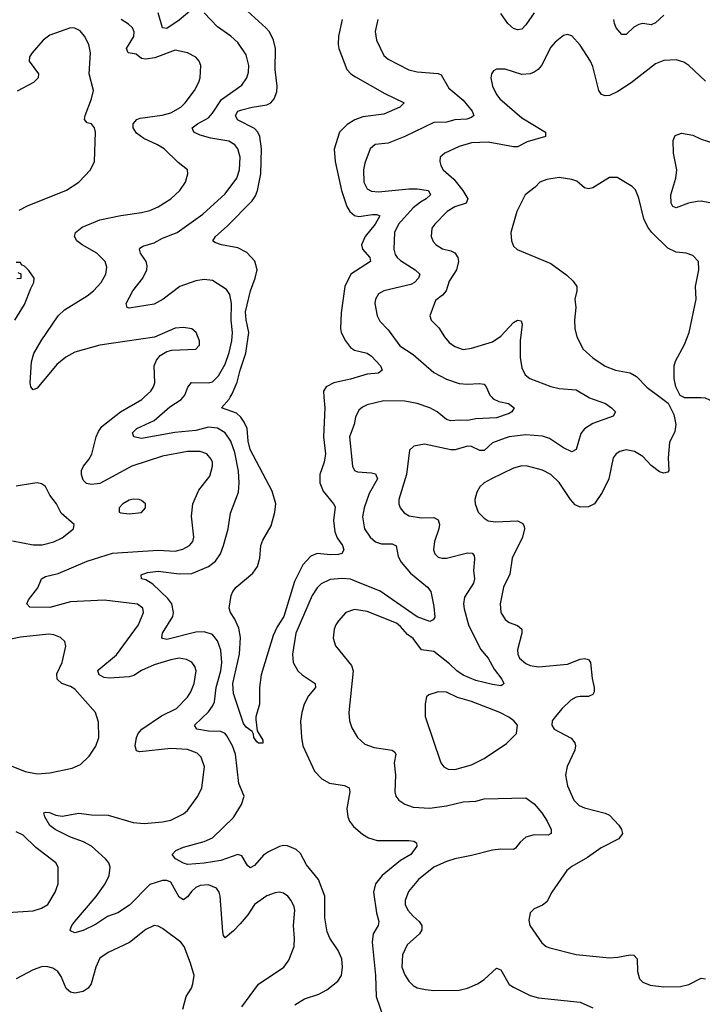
# Model space of a CAD drawing. Header units: inches. Extents: x 1843162 to 1959474, y 907081 to 1016326.
# Tile 569 of 656: x 1944286 to 1947555, y 957093 to 961809. Entities that reach past the tile are written whole.
import ezdxf

# ---------------------------------------------------------------- set-up
doc = ezdxf.new("R2010")
doc.units = ezdxf.units.IN
doc.header["$MEASUREMENT"] = 0
doc.layers.add('B9945', color=7, linetype='Continuous')
doc.layers.add('B9946', color=7, linetype='Continuous')

msp = doc.modelspace()

# ---------------------------------------------------------------- linework, layer by layer
at = {"layer": 'B9945', "color": 5}
for points, elevation in [([(1945350, 957080.2), (1945430, 957189.1), (1945551.3, 957270), (1945575.5, 957304.5), (1945599.7, 957370), (1945601.7, 957410), (1945597.2, 957470), (1945603.1, 957543.1), (1945600.1, 957560.1), (1945586, 957590), (1945569.8, 957609.8), (1945550, 957624.7), (1945530, 957629.7), (1945510, 957627.3), (1945470, 957612.9), (1945410.3, 957570), (1945378.6, 957521.4), (1945342.2, 957477.8), (1945310, 957444.1), (1945270, 957411.6), (1945262.3, 957422.3), (1945259.4, 957439.4), (1945246.8, 957610), (1945241.2, 957630), (1945229.1, 957649.1), (1945190, 957664.6), (1945150, 957661.3), (1945130, 957651.9), (1945110, 957635.2), (1945090, 957606.8), (1945070, 957592.9), (1945050, 957606.4), (1945010, 957677), (1944990, 957685.6), (1944970, 957686.1), (1944910, 957667), (1944812.2, 957567.8), (1944756, 957530), (1944706.9, 957513.1), (1944650, 957475), (1944590, 957446.9), (1944550, 957434.7), (1944530, 957445.2), (1944527.8, 957450), (1944535.4, 957470), (1944549.7, 957490), (1944651.8, 957608.2), (1944696.2, 957670), (1944715, 957710), (1944719, 957750), (1944712.5, 957770), (1944696.8, 957790), (1944630.3, 957850.3), (1944591.1, 957871.1), (1944530, 957893.1), (1944455.6, 957930), (1944430, 957948.7), (1944407.1, 957990), (1944401.2, 958010), (1944410, 958013.7), (1944428.3, 958011.7), (1944459, 957999), (1944490, 957994), (1944570, 958008.4), (1944630, 957999.8), (1944710, 957999.1), (1944830, 957962.8), (1944882, 957958), (1944970, 957966.1), (1945010, 957975), (1945070, 958004.5), (1945090, 958020.8), (1945138.8, 958090), (1945158.4, 958130), (1945171.8, 958230), (1945155.9, 958275.9), (1945135.4, 958295.4), (1945090, 958312.5), (1945010, 958317.1), (1944861.7, 958301.7), (1944846, 958306), (1944839.4, 958330), (1944845.5, 958370), (1944854, 958390), (1944870.3, 958409.7), (1944965.4, 958474.6), (1945037.2, 958510), (1945090, 958564.4), (1945106.3, 958590), (1945122.3, 958630), (1945130.7, 958690), (1945125.1, 958710), (1945110, 958730.9), (1945084.7, 958744.7), (1945050, 958749.8), (1945010, 958742.8), (1944930, 958718.6), (1944870, 958691.7), (1944832.2, 958667.8), (1944810, 958660.4), (1944714.2, 958654.2), (1944690, 958657.5), (1944666.8, 958670), (1944660.9, 958690), (1944664.5, 958695.5), (1944750, 958766.3), (1944855.2, 958910), (1944879.2, 958970), (1944876, 958990), (1944849.8, 959009.8), (1944690, 959028.7), (1944530, 959020.9), (1944430, 958992.5), (1944334.9, 958994.9), (1944320.7, 959010), (1944328.5, 959030), (1944373.3, 959086.7), (1944390, 959130.3), (1944410, 959141), (1944470, 959155.9), (1944610, 959215.9), (1944730, 959254.2), (1944950, 959267.5), (1945030, 959263.6), (1945067.9, 959272.1), (1945099.7, 959290), (1945115.3, 959310), (1945119.3, 959330), (1945109.1, 959430), (1945115.9, 959490), (1945144.7, 959555.3), (1945197.4, 959622.6), (1945209.8, 959669.8), (1945208.9, 959690), (1945203.1, 959703.1), (1945182.4, 959730), (1945150, 959741.1), (1945090, 959739.8), (1944970, 959717.3), (1944822.6, 959670), (1944670, 959586.6), (1944630, 959582.9), (1944606.5, 959586.5), (1944590, 959603.6), (1944582, 959630), (1944582.9, 959650), (1944591.6, 959670), (1944617.6, 959702.4), (1944631.8, 959728.2), (1944652, 959810), (1944663.4, 959836.6), (1944680, 959860), (1944769.1, 959930.9), (1944871.1, 959990), (1944882, 960000)], 560), ([(1945604.4, 957090), (1945650, 957119.4), (1945718.4, 957141.6), (1945757.6, 957162.4), (1945810, 957204.1), (1945826.6, 957230), (1945832.5, 957270), (1945829, 957310), (1945811.4, 957350), (1945770.6, 957410), (1945759, 957439), (1945747.1, 957507), (1945747.5, 957610), (1945716.4, 957690), (1945660, 957760), (1945630, 957815.3), (1945610, 957834.1), (1945568.7, 957851.3), (1945550, 957853.4), (1945530, 957849), (1945477.2, 957822.8), (1945453.6, 957806.4), (1945410, 957756.8), (1945390, 957746.9), (1945376.8, 957756.8), (1945350, 957804.5), (1945330.5, 957810.5), (1945250, 957780.7), (1945170, 957768.1), (1945090, 957762.7), (1945070, 957768.4), (1945033, 957790), (1945015.6, 957810), (1945034, 957830), (1945070, 957846), (1945170, 957871.8), (1945210, 957890.2), (1945310, 957987.7), (1945349, 958050), (1945361.1, 958090), (1945335.2, 958150), (1945319.7, 958290), (1945305.5, 958330), (1945278.3, 958378.3), (1945269.9, 958389.9), (1945250, 958398.8), (1945190, 958401.5), (1945135.1, 958410), (1945122.7, 958430), (1945190, 958493.9), (1945210, 958520.7), (1945218.5, 958541.5), (1945227.6, 958610), (1945248.7, 958690), (1945254.4, 958730), (1945249, 958789), (1945234, 958834), (1945210, 958864.4), (1945170, 958876.8), (1945130, 958874.3), (1944990, 958839.8), (1944970, 958844.2), (1944966.8, 958850), (1944970.7, 958870), (1945019.4, 958950), (1945023.4, 958970), (1945014.9, 959010), (1944996.2, 959036.2), (1944924.3, 959104.3), (1944890, 959125.7), (1944869.3, 959130), (1944867.3, 959150), (1944898.5, 959161.5), (1944950, 959167.3), (1945050, 959155), (1945110, 959156), (1945190.8, 959189.2), (1945224.6, 959215.4), (1945247.4, 959250), (1945262.7, 959290), (1945285, 959370), (1945295.4, 959444.6), (1945333.6, 959546.4), (1945337.3, 959590), (1945333.5, 959646.5), (1945315.9, 959735.9), (1945297.1, 959790), (1945270.5, 959830), (1945232.7, 959852.7), (1945190, 959856.2), (1945130, 959841.5), (1945028.7, 959831.3), (1944870, 959802.4), (1944832.7, 959810), (1944826.3, 959830), (1944846.6, 959850), (1944930, 959888.6), (1945005.7, 959954.3), (1945059.4, 959990), (1945068.3, 960000)], 540), ([(1945743.1, 960000), (1945746.7, 959950), (1945740.3, 959810), (1945750.1, 959730), (1945744.4, 959690), (1945723.8, 959630), (1945723.4, 959590), (1945739.8, 959550), (1945789.1, 959490), (1945796, 959476), (1945789.4, 959410), (1945795.4, 959355.4), (1945806.8, 959326.8), (1945831.8, 959290), (1945838, 959270), (1945828.3, 959251.7), (1945813.5, 959246.5), (1945774.6, 959245.4), (1945710, 959251.8), (1945680.9, 959239.1), (1945642.2, 959197.8), (1945601.7, 959118.3), (1945550.5, 958950), (1945519.5, 958900.5), (1945500.4, 958859.6), (1945442.8, 958670), (1945434.7, 958610), (1945434.8, 958530), (1945416.5, 958470), (1945416.7, 958456.7), (1945422.8, 958402.8), (1945450, 958358), (1945450, 958344), (1945430, 958343.7), (1945421.2, 958350), (1945407, 958370), (1945406.3, 958386.3), (1945398.9, 958398.9), (1945370, 958419.3), (1945358, 958438), (1945310, 958581.2), (1945307.3, 958630), (1945338.5, 958770), (1945343.4, 958850), (1945335, 958895), (1945316.6, 958936.6), (1945295.6, 958970), (1945289.6, 958990.4), (1945299.5, 959050), (1945307, 959070), (1945322, 959090), (1945403, 959157), (1945425.1, 959190), (1945436.4, 959230), (1945440.4, 959290), (1945450, 959316.3), (1945490, 959384.9), (1945508.5, 959450), (1945513.3, 959490), (1945494.4, 959550), (1945389.9, 959749.9), (1945379.9, 959790), (1945375.9, 959850), (1945361.6, 959881.6), (1945345.2, 959905.2), (1945324.2, 959924.2), (1945252.7, 959950), (1945288.8, 959991.2), (1945294.1, 960000)], 520), ([(1946546.9, 960000), (1946553.2, 959993.2), (1946580.6, 959980.6), (1946627.3, 959970), (1946653.4, 959950), (1946643.1, 959930), (1946630, 959922), (1946570, 959901.7), (1946470, 959896.5), (1946430, 959889.3), (1946390, 959891.3), (1946350, 959887.2), (1946330, 959893.2), (1946284.8, 959930), (1946249.7, 959950), (1946190, 959970.9), (1946130, 959982.1), (1946030, 959983.8), (1945950, 959964.6), (1945927, 959953), (1945910, 959938.3), (1945894.9, 959905.1), (1945887.6, 959870), (1945866, 959810), (1945879, 959670), (1945889.3, 959649.3), (1945903, 959643), (1945970, 959638.7), (1945990, 959632.7), (1945999.4, 959610), (1945960, 959540), (1945935, 959470), (1945927.8, 959427.8), (1945937.5, 959370), (1945965, 959330), (1945990, 959308.4), (1946017.9, 959297.9), (1946070, 959297.4), (1946088.2, 959288.2), (1946097.7, 959237.7), (1946112.7, 959210), (1946157.7, 959157.7), (1946238.3, 959090), (1946254.9, 959070), (1946270, 958998), (1946273.2, 958946.8), (1946265.8, 958934.1), (1946250, 958926.9), (1946190, 958948.4), (1946012, 959072), (1945890, 959121.6), (1945870, 959128.3), (1945830, 959132.5), (1945772.9, 959127.1), (1945730, 959106.8), (1945710, 959087.3), (1945686.4, 959050), (1945607.8, 958870), (1945591.7, 958770), (1945596.3, 958730), (1945618, 958690), (1945638.3, 958670), (1945701.6, 958630), (1945702.6, 958610), (1945669, 958570), (1945647.6, 958530), (1945636.5, 958490), (1945631.4, 958448.6), (1945634.9, 958370), (1945642.4, 958330), (1945698, 958210), (1945733.1, 958173.1), (1945770, 958151.3), (1945841.2, 958141.2), (1945863.7, 958130), (1945867.1, 958110), (1945852.4, 958030), (1945858, 957990), (1945865.9, 957970), (1945884.5, 957944.5), (1945927, 957907), (1945955.8, 957890), (1945997.1, 957877.1), (1946150, 957877.6), (1946173.7, 957873.7), (1946186, 957866), (1946188.5, 957850), (1946159.6, 957810), (1946110, 957780.7), (1946022, 957710), (1945989.4, 957670), (1945979.8, 957630), (1945995, 957530), (1946005.8, 957490), (1946003.2, 957470), (1945978.3, 957430), (1945974.4, 957390), (1945990.6, 957230), (1945993.2, 957130), (1946027.8, 957027.8)], 540), ([(1947009.6, 960000), (1947010, 959999.8), (1947090.4, 959970), (1947120.4, 959950), (1947138.4, 959930), (1947128, 959910), (1947030, 959873.8), (1946990.7, 959849.3), (1946973.4, 959826.6), (1946950, 959749.4), (1946930, 959738.9), (1946890, 959757.5), (1946823.3, 959803.3), (1946790, 959814.1), (1946710, 959819.9), (1946630, 959811.4), (1946610, 959804.9), (1946550, 959781.6), (1946510, 959745.5), (1946490, 959745), (1946450, 959764.3), (1946430, 959765.6), (1946371.1, 959748.9), (1946350, 959748), (1946225.1, 959774.9), (1946173.8, 959766.2), (1946152.5, 959747.5), (1946138.8, 959630), (1946101.8, 959510), (1946101.8, 959490), (1946107.9, 959470), (1946126.5, 959446.5), (1946151.7, 959431.7), (1946210, 959422.7), (1946270, 959424.1), (1946290, 959412.7), (1946295.9, 959390), (1946293.5, 959370), (1946272.1, 959310), (1946268.1, 959270), (1946274.3, 959250), (1946290, 959234.3), (1946308.8, 959228.8), (1946330, 959230.2), (1946430, 959255.3), (1946453.1, 959253.1), (1946462.2, 959242.2), (1946464.5, 959224.5), (1946458.9, 959170), (1946463.2, 959130), (1946459, 959110), (1946416.7, 959043.3), (1946410.9, 959010), (1946413.7, 958986.3), (1946435.7, 958910), (1946493.1, 958793.1), (1946530.1, 958750.1), (1946558.4, 958698.4), (1946595.2, 958650), (1946603.8, 958630), (1946597.8, 958622.3), (1946590, 958618.7), (1946550, 958624), (1946470, 958644.3), (1946410, 958669.5), (1946378.6, 958690), (1946344.2, 958724.2), (1946270, 958782), (1946210, 958790.6), (1946170, 958844.5), (1946143.8, 958863.8), (1946110, 958902.9), (1946090, 958918.1), (1945950, 958974.8), (1945890, 958984.2), (1945848.4, 958970), (1945812, 958930), (1945800.3, 958910), (1945791.6, 958890), (1945786.8, 958846.8), (1945798, 958810), (1945875, 958715), (1945882.3, 958690), (1945862.6, 958490), (1945865.8, 958450), (1945876.7, 958416.7), (1945903.1, 958370), (1945939.1, 958339.1), (1945983.4, 958323.4), (1946070.1, 958310.1), (1946081.3, 958301.3), (1946087.8, 958290), (1946079.3, 958250), (1946086.2, 958190), (1946081.7, 958110), (1946086.7, 958090), (1946101.6, 958070), (1946131.1, 958051.1), (1946170, 958036.2), (1946250, 958031.5), (1946330, 958043.1), (1946410, 958062.1), (1946470, 958065.5), (1946510, 958077.5), (1946710, 958081.3), (1946750, 958052.2), (1946785.8, 958010), (1946812.2, 957970), (1946831.5, 957930), (1946830.4, 957910), (1946817.1, 957902.9), (1946750, 957904.6), (1946710, 957893.3), (1946682.8, 957870), (1946660.3, 957839.8), (1946650, 957834), (1946590, 957835.7), (1946550, 957831.4), (1946450, 957804.6), (1946370, 957789.9), (1946330, 957776.5), (1946270, 957749.2), (1946195.8, 957690), (1946147.7, 957632.3), (1946131.2, 957590), (1946132.2, 957570), (1946144.3, 957544.3), (1946170, 957514.7), (1946199.6, 957490), (1946212.3, 957470), (1946212.2, 957450), (1946200.2, 957430), (1946142.3, 957377.7), (1946118.8, 957330), (1946116.1, 957270), (1946130, 957233.4), (1946150, 957203.1), (1946170, 957182.3), (1946190, 957171.4), (1946230, 957162.9), (1946270, 957158.9), (1946390, 957160.2), (1946430, 957169.3), (1946478.7, 957190), (1946510, 957211.4), (1946570, 957265.3), (1946590, 957257), (1946630, 957188), (1946650, 957174), (1946730, 957135.2), (1946770, 957123.2), (1946970, 957103.6), (1947030, 957075.8)], 560), ([(1947353.6, 960000), (1947391.7, 959971.7), (1947418.2, 959918.2), (1947428.1, 959870), (1947423.8, 959836.2), (1947397, 959783), (1947391.8, 959710), (1947394.4, 959650), (1947390, 959641.6), (1947370, 959636), (1947350, 959643.8), (1947310, 959674), (1947270, 959716.5), (1947230, 959741.2), (1947190, 959748.4), (1947159.4, 959740.6), (1947141.6, 959730), (1947127.2, 959710), (1947106.7, 959610), (1947075.6, 959544.4), (1947038.2, 959490), (1947010, 959475.9), (1946970, 959473.5), (1946945.3, 959485.3), (1946923.1, 959510), (1946870, 959592.6), (1946830, 959631), (1946790, 959651), (1946718, 959670), (1946690, 959671), (1946650, 959661.1), (1946544.9, 959610), (1946510.7, 959590), (1946488.9, 959571.1), (1946474.6, 959545.4), (1946466, 959510), (1946466.4, 959490), (1946481.6, 959450), (1946510, 959420.4), (1946530, 959409.1), (1946564, 959404), (1946670, 959409.1), (1946695, 959395), (1946701.5, 959381.5), (1946704, 959370), (1946693.6, 959330), (1946643.6, 959230), (1946632.8, 959152.8), (1946602.3, 959090), (1946586.7, 959010), (1946590.2, 958970), (1946610, 958935.3), (1946630, 958921.2), (1946670, 958907.6), (1946691.1, 958890), (1946690.1, 958870), (1946669.5, 958790), (1946671.2, 958770), (1946679.6, 958750), (1946710, 958724.9), (1946730, 958716.2), (1946770, 958708.6), (1946910, 958721.5), (1946970, 958745.2), (1946990, 958748.8), (1947010, 958743.8), (1947019.5, 958730), (1947027.4, 958652.6), (1947036.5, 958610), (1947036.5, 958590), (1947030, 958577), (1947010, 958566.2), (1946970, 958567.7), (1946950, 958563.8), (1946924.9, 958550), (1946883.1, 958510), (1946850.4, 958470), (1946836.3, 958450), (1946834.8, 958430), (1946846, 958410), (1946926.9, 958366.9), (1946944.4, 958344.4), (1946947.8, 958330), (1946944.4, 958310), (1946908, 958232), (1946899.7, 958190), (1946910, 958139.1), (1946939.6, 958070), (1946965.3, 958045.3), (1946990, 958032.9), (1947090, 958008.4), (1947110, 957998.8), (1947155.5, 957950), (1947167.9, 957930), (1947171.8, 957910), (1947154.3, 957885.7), (1947070, 957842.4), (1947004.2, 957795.8), (1946930, 957753.1), (1946906.6, 957733.4), (1946834.6, 957630), (1946810, 957583.7), (1946790, 957567.6), (1946750.4, 957549.6), (1946730.7, 957530), (1946723.8, 957496.2), (1946728.2, 957470), (1946787.1, 957387.1), (1946806.8, 957370), (1946823.9, 957363.9), (1946951.5, 957331.5), (1947110, 957314.7), (1947150, 957317.7), (1947210, 957330.2), (1947227.6, 957327.6), (1947242.6, 957310), (1947244.5, 957250), (1947254.1, 957214.1), (1947270, 957198.9), (1947304.5, 957184.4), (1947370, 957175.6), (1947450, 957177.6), (1947490, 957188.1), (1947550, 957217.3), (1947570, 957214.9)], 580), ([(1948176.1, 960000), (1948187.3, 959950), (1948187.3, 959910), (1948176.8, 959883.2), (1948157.3, 959862.7), (1948130.8, 959849.2), (1948113.7, 959846.3), (1948090, 959853.6), (1947990, 959913.8), (1947949.2, 959930.8), (1947890, 959944), (1947850, 959943.5), (1947810, 959933.3), (1947730.1, 959889.9), (1947670, 959872), (1947650, 959878.9), (1947645, 959885), (1947622.2, 959950), (1947610, 959969.6), (1947590, 959986), (1947570, 959995.1), (1947550, 959997.3), (1947470, 959997.3), (1947464.7, 960000)], 580), ([(1944251.8, 959311.8), (1944350, 959292.9), (1944393.4, 959293.4), (1944450, 959308.2), (1944490, 959326.7), (1944543.7, 959370), (1944546.6, 959390), (1944485.2, 959445.2), (1944463, 959490), (1944430.6, 959530.6), (1944410, 959572), (1944390, 959585.1), (1944370, 959589.6), (1944347.6, 959587.6), (1944270, 959574)], 580), ([(1944230, 958240.7), (1944312.2, 958207.8), (1944370, 958196.9), (1944430, 958201.3), (1944536.8, 958223.2), (1944578, 958242), (1944619.4, 958280.6), (1944651.2, 958328.8), (1944665.6, 958370), (1944663.9, 958443.9), (1944649.6, 958490), (1944550, 958602.7), (1944530, 958615.4), (1944488.2, 958630), (1944466.2, 958650), (1944464.1, 958675.9), (1944488.9, 958730), (1944507.7, 958807.7), (1944502, 958830), (1944480.9, 958850), (1944450, 958862.6), (1944425.2, 958865.2), (1944290.7, 958850.7), (1944090.7, 958810)], 580), ([(1944230, 957532.5), (1944350, 957539.7), (1944390, 957552.9), (1944420.7, 957570), (1944455.4, 957630), (1944469.7, 957670), (1944469.7, 957749.7), (1944459.7, 957770), (1944364.1, 957844), (1944302.2, 957902.2), (1944270, 957919.4)], 580), ([(1945068, 957070), (1945083.9, 957130), (1945109.6, 957170), (1945115.6, 957190), (1945121.6, 957230), (1945103.6, 957290), (1945074, 957370), (1945058, 957390), (1944970, 957455.6), (1944950, 957467.6), (1944930, 957469.6), (1944890, 957451.1), (1944811.6, 957388.4), (1944710, 957341.5), (1944670, 957314), (1944650.3, 957270.3), (1944628.9, 957190), (1944614.6, 957170), (1944590, 957154.2), (1944550, 957145.6), (1944529.6, 957150), (1944509.1, 957169.1), (1944485.6, 957225.6), (1944469.1, 957249.1), (1944445.3, 957265.3), (1944413.9, 957273.9), (1944390, 957272.5), (1944350, 957258.4), (1944270, 957215.1)], 580)]:
    msp.add_lwpolyline(points, dxfattribs=dict(at, elevation=elevation))
at = {"layer": 'B9945', "color": 5, "elevation": 580}
for points in [[(1944830, 959512.6), (1944810, 959507.3), (1944780.5, 959490), (1944763, 959470), (1944762.8, 959450), (1944770, 959446), (1944810, 959441.3), (1944870, 959448.4), (1944889.2, 959470), (1944889.2, 959490), (1944870, 959506), (1944858, 959510)], [(1946290.4, 958589.6), (1946245.5, 958574.5), (1946234.8, 958565.2), (1946227.5, 958532.5), (1946228.5, 958471.5), (1946302.3, 958250), (1946316.4, 958230), (1946338.5, 958218.5), (1946370, 958218), (1946410, 958228.1), (1946450, 958239.6), (1946510.7, 958269.3), (1946617.6, 958342.4), (1946665.2, 958390), (1946669.2, 958430), (1946652.7, 958450), (1946628.4, 958468.5), (1946584.5, 958490), (1946450, 958542.2), (1946382.6, 958562.6), (1946330, 958587.8)]]:
    msp.add_lwpolyline(points, close=True, dxfattribs=at)
at = {"layer": 'B9946', "color": 5}
for points, elevation in [([(1945101.1, 961850), (1945050, 961806.9), (1944990, 961766.6), (1944970, 961769.6), (1944950, 961841.7)], 540), ([(1945294.1, 960000), (1945303.7, 960016.3), (1945327, 960073), (1945341.3, 960130), (1945369.3, 960210.7), (1945382.9, 960310), (1945370, 960371.6), (1945367.4, 960410), (1945391.2, 960510), (1945414.5, 960570), (1945423.2, 960610), (1945412.3, 960652.3), (1945373.6, 960693.6), (1945330, 960715.8), (1945252.7, 960730), (1945221.1, 960741.1), (1945211.5, 960750), (1945223.1, 960770), (1945279.8, 960820.2), (1945398.9, 960941.1), (1945415.5, 960964.5), (1945425.7, 960990), (1945441.2, 961070), (1945443.7, 961190), (1945435.5, 961250), (1945425.9, 961270), (1945410, 961286.9), (1945328.7, 961328.7), (1945318.8, 961350), (1945331.1, 961370), (1945350, 961377.5), (1945399.5, 961390), (1945470, 961400.4), (1945489, 961411), (1945504.1, 961430), (1945516.8, 961463.2), (1945519.6, 961490), (1945509.9, 961570.1), (1945510.5, 961670), (1945500.8, 961710), (1945481.7, 961750), (1945465.5, 961770), (1945377.2, 961850)], 520), ([(1944882, 960000), (1944914.5, 960030), (1944927.2, 960050), (1944932.9, 960070), (1944930.8, 960150), (1944941.5, 960178.5), (1944959.3, 960200.7), (1944990, 960218.7), (1945014.2, 960225.8), (1945129.7, 960230.3), (1945147.3, 960250), (1945146.6, 960270), (1945131.3, 960310), (1945110, 960327.6), (1945070, 960335.1), (1945030, 960330.9), (1944932.3, 960287.7), (1944670, 960249.9), (1944550, 960216.7), (1944507.7, 960192.3), (1944463.4, 960156.6), (1944370, 960043.6), (1944350, 960035.1), (1944339.6, 960050), (1944335.8, 960070), (1944342.8, 960170), (1944354.3, 960210), (1944388.4, 960270), (1944470.7, 960390), (1944500.5, 960419.5), (1944610, 960486.2), (1944639.8, 960510), (1944676.5, 960550), (1944698.9, 960590), (1944704, 960624), (1944695, 960650), (1944656.4, 960690), (1944585.1, 960730), (1944559.1, 960750), (1944548.3, 960770), (1944553.7, 960790), (1944584.9, 960815.1), (1944669.9, 960850.1), (1944770, 960871), (1944870, 960884.7), (1944910, 960894.9), (1944950, 960911.6), (1945009.6, 960950), (1945053.3, 960990), (1945079.7, 961030), (1945091.3, 961070), (1945089.6, 961090), (1945044.6, 961124.6), (1944978.3, 961190), (1944946.6, 961210), (1944880.2, 961240.2), (1944844.9, 961264.8), (1944829, 961290), (1944829, 961310), (1944846.9, 961330), (1944863.3, 961336.7), (1944968.6, 961351.4), (1945010, 961362.2), (1945057.2, 961390), (1945078.7, 961410), (1945123.9, 961470), (1945144.4, 961510), (1945149.7, 961530), (1945153.5, 961590), (1945146.3, 961610), (1945129.8, 961629.8), (1945089.8, 961649.8), (1945030, 961662.3), (1944933.5, 961626.5), (1944890, 961619.2), (1944870, 961623.5), (1944843.4, 961643.4), (1944805.1, 961650), (1944797.2, 961670), (1944832.3, 961727.7), (1944834.6, 961750), (1944826, 961770), (1944807.4, 961787.4), (1944771.8, 961810)], 560), ([(1945068.3, 960000), (1945077.2, 960010), (1945091.2, 960048.8), (1945108.5, 960071.5), (1945190, 960069.4), (1945210, 960074.6), (1945237.9, 960102.1), (1945270, 960158.5), (1945290, 960214.9), (1945302.5, 960270), (1945306, 960310), (1945298.5, 960370), (1945300.9, 960450), (1945293, 960493), (1945276.5, 960516.5), (1945210, 960559.2), (1945170, 960564.1), (1945130, 960558), (1945053.7, 960530), (1944972.6, 960470), (1944930, 960446.3), (1944810, 960426.6), (1944801.2, 960430), (1944796.2, 960450), (1944828.6, 960510), (1944875.8, 960570), (1944894.8, 960610), (1944897.2, 960630), (1944892, 960650), (1944864.4, 960690), (1944859.7, 960710), (1944864, 960716), (1944875.3, 960724.7), (1944930, 960740.1), (1944970, 960762.3), (1945039.7, 960790), (1945162.7, 960877.3), (1945270, 960974), (1945325.7, 961050), (1945339.2, 961090), (1945341.2, 961150), (1945330.6, 961190), (1945316.1, 961210), (1945287.4, 961227.4), (1945201.9, 961241.9), (1945150, 961255.9), (1945119.7, 961270), (1945112.8, 961290), (1945138.3, 961310), (1945190, 961339), (1945210, 961361.6), (1945253.1, 961426.9), (1945350, 961495.6), (1945374.6, 961530), (1945382.2, 961557.8), (1945383.7, 961590), (1945370, 961639.6), (1945330, 961699.2), (1945296.8, 961730), (1945233.9, 961774), (1945170, 961842.3)], 540), ([(1945830.8, 961810), (1945813.1, 961730), (1945810.9, 961690), (1945814.8, 961670), (1945853.4, 961570), (1945872.2, 961550), (1945894.8, 961534.8), (1946034.6, 961454.6), (1946127.7, 961410), (1946106, 961390), (1946030, 961356.8), (1945930, 961343.9), (1945891.2, 961328.8), (1945853.6, 961306.4), (1945816.8, 961270), (1945792, 961188), (1945796.6, 961130), (1945826.5, 960990), (1945853.4, 960913.4), (1945866.6, 960890), (1945890, 960870.1), (1945910, 960865.9), (1945975.5, 960875.5), (1945996, 960876), (1946011.3, 960870), (1945988.7, 960830), (1945941.2, 960770), (1945923.5, 960730), (1945926.9, 960710), (1945962, 960670), (1945966, 960650), (1945871.3, 960590), (1945843.2, 960530), (1945825.1, 960405.1), (1945822.3, 960330), (1945826, 960310), (1945846, 960270), (1945870, 960238), (1945890, 960225.2), (1945950, 960210.9), (1945970, 960197.5), (1946013.8, 960150), (1946022, 960130), (1946004.9, 960115.1), (1945950, 960110.9), (1945870, 960086.2), (1945790.1, 960069.9), (1945752.9, 960050), (1945741, 960030), (1945743.1, 960000)], 520), ([(1946001.8, 961810), (1945988.3, 961751.7), (1945994.2, 961710), (1946030, 961637.1), (1946050, 961619.6), (1946150, 961568.1), (1946190, 961558.8), (1946290, 961551.3), (1946304.1, 961544.1), (1946341.2, 961481.2), (1946410, 961422.8), (1946452.4, 961370), (1946460.3, 961350), (1946450, 961339.7), (1946427.3, 961332.7), (1946370, 961328.6), (1946330, 961317.2), (1946270, 961316.3), (1946130, 961249.1), (1946050, 961218), (1945988.7, 961211.3), (1945964, 961190), (1945938.3, 961121.7), (1945932.8, 961090), (1945934, 961030), (1945950, 960998.9), (1945970, 960987.1), (1946003.6, 960983.6), (1946150, 960999.1), (1946190, 960999.1), (1946243.1, 960990), (1946252.7, 960970), (1946232.6, 960950), (1946204.6, 960935.4), (1946170, 960907.9), (1946100.8, 960830), (1946081.2, 960790), (1946078.4, 960710), (1946084.6, 960684.6), (1946093, 960670), (1946110, 960655.8), (1946179.6, 960610), (1946202.3, 960590), (1946195.8, 960570), (1946176.9, 960550), (1946158.9, 960541.1), (1946030.1, 960509.9), (1946004.4, 960495.6), (1945989.3, 960470.7), (1945986.5, 960450), (1945998, 960390), (1946010, 960364.2), (1946050, 960323.5), (1946106.6, 960246.6), (1946170, 960204.7), (1946270, 960119.5), (1946330, 960087.5), (1946390, 960066.1), (1946430, 960062.3), (1946486.8, 960066.8), (1946510, 960063.1), (1946520.3, 960050), (1946537.8, 960010), (1946546.9, 960000)], 540), ([(1946750, 961842.2), (1946710, 961784.4), (1946690, 961763.5), (1946670, 961759.8), (1946650, 961767), (1946623.1, 961790), (1946590, 961839.1)], 540), ([(1947370, 961830.6), (1947330, 961793.7), (1947310, 961784.1), (1947270, 961789.8), (1947250, 961785.3), (1947227.5, 961772.5), (1947190, 961737.4), (1947170, 961738.3), (1947142.5, 961770), (1947133.8, 961790), (1947131.8, 961810)], 540), ([(1944284.2, 960895.8), (1944323.3, 960916.7), (1944510, 960992.7), (1944570, 961030.5), (1944626, 961090), (1944644.5, 961130), (1944649.5, 961270), (1944643.7, 961290), (1944630, 961309.2), (1944610, 961314), (1944597.2, 961330), (1944599.5, 961350), (1944629.3, 961429.3), (1944639.3, 961470), (1944619, 961550), (1944625.2, 961650), (1944617.2, 961690), (1944597, 961730), (1944575.4, 961755.4), (1944550, 961767.6), (1944530, 961769.6), (1944430, 961734), (1944399.3, 961710), (1944346, 961650), (1944332.7, 961630), (1944332.4, 961610), (1944376.3, 961550), (1944374, 961530), (1944352.5, 961507.5), (1944273.8, 961466.2)], 580), ([(1947570, 961514.5), (1947489.4, 961590), (1947465.6, 961605.6), (1947430, 961616.3), (1947370, 961612.6), (1947330, 961597.4), (1947213.8, 961506.2), (1947150, 961464.8), (1947110, 961446.1), (1947090, 961444.5), (1947072, 961450), (1947058.8, 961470), (1947030, 961584), (1947019.6, 961610), (1946970, 961687.3), (1946930, 961732), (1946910, 961738.4), (1946890, 961733.6), (1946850, 961700.5), (1946830, 961677.6), (1946784.4, 961590), (1946769.4, 961570.6), (1946750, 961557.6), (1946730, 961549.8), (1946690, 961546.4), (1946610, 961571.6), (1946570, 961572.3), (1946555.5, 961564.5), (1946544.9, 961550), (1946542.4, 961530), (1946550.5, 961489.5), (1946569, 961450), (1946585.3, 961430), (1946690, 961338.8), (1946804.4, 961270), (1946803.7, 961250), (1946716.3, 961223.7), (1946670, 961200.2), (1946650, 961199.9), (1946530, 961221.9), (1946450, 961219.5), (1946390, 961201.2), (1946321.6, 961170), (1946300.3, 961150), (1946298, 961130), (1946302, 961110), (1946314, 961090), (1946365, 961045), (1946408.3, 960990), (1946431.3, 960950), (1946423.8, 960930), (1946370, 960912.5), (1946333.4, 960890), (1946274, 960830), (1946260.3, 960810), (1946256.9, 960770), (1946266.4, 960746.4), (1946280.3, 960730), (1946310, 960711.3), (1946350, 960702.3), (1946370, 960691.3), (1946384.6, 960670), (1946386.7, 960650), (1946377.2, 960610), (1946343, 960557), (1946328.7, 960510), (1946310.6, 960489.4), (1946276.5, 960463.5), (1946250.3, 960390), (1946257, 960370), (1946293.4, 960333.4), (1946319.5, 960290), (1946343.1, 960263.1), (1946370, 960242.7), (1946410, 960229.2), (1946450, 960235), (1946550, 960266.3), (1946590, 960292.1), (1946650, 960358.8), (1946670, 960370.2), (1946686.7, 960366.7), (1946692.1, 960350), (1946682.1, 960270), (1946682.7, 960190), (1946690, 960140.7), (1946706.9, 960106.9), (1946729.5, 960089.5), (1946830, 960051.6), (1946870, 960042.6), (1946950, 960035.4), (1947009.6, 960000)], 560), ([(1947590, 960931.4), (1947550, 960940.2), (1947530, 960938.5), (1947488, 960930), (1947430, 960906.9), (1947413.5, 960913.5), (1947404.8, 960930), (1947403.9, 960970), (1947427.8, 961050), (1947432.5, 961090), (1947416.8, 961170), (1947414.7, 961230), (1947425.5, 961254.5), (1947454.9, 961265.1), (1947510, 961256.1), (1947550, 961235.8), (1947610, 961216.9)], 560), ([(1947464.7, 960000), (1947448.5, 960008.5), (1947427.2, 960050), (1947420.3, 960090), (1947419.8, 960150), (1947427.1, 960172.8), (1947470, 960252.4), (1947491.5, 960310), (1947525.6, 960470), (1947522.2, 960530), (1947537.4, 960610), (1947537, 960650), (1947510, 960679.5), (1947478, 960690), (1947430, 960695.4), (1947390, 960714.8), (1947313.7, 960790), (1947294.6, 960814.6), (1947274.9, 960854.9), (1947250, 960954), (1947234.2, 960994.1), (1947219, 961010), (1947146.4, 961053.6), (1947110, 961053.2), (1947030, 961003.7), (1947010, 960998), (1946990, 961003.7), (1946954.5, 961034.5), (1946930, 961043.5), (1946870, 961053.6), (1946810, 961043.7), (1946776, 961030), (1946754, 961006), (1946706.8, 960970), (1946666, 960890), (1946637.3, 960790), (1946640.7, 960750), (1946650, 960724.7), (1946668.1, 960708.1), (1946830, 960641.1), (1946905.3, 960585.2), (1946935.8, 960555.8), (1946953.7, 960530), (1946954, 960510), (1946944.4, 960470), (1946948.5, 960430), (1946943.1, 960370), (1946944.9, 960330), (1946954.4, 960290), (1946984.4, 960230), (1947030, 960188.9), (1947090, 960148.9), (1947138.8, 960130), (1947210, 960116.5), (1947240.3, 960100.3), (1947290, 960047.2), (1947353.6, 960000)], 580), ([(1944262.7, 960370), (1944310, 960444.9), (1944338.9, 960521.1), (1944354.5, 960550), (1944355.1, 960570), (1944330, 960608), (1944310, 960628), (1944295.3, 960635.3), (1944290, 960646), (1944270, 960646)], 580), ([(1944278, 960598), (1944291.6, 960591.6), (1944291.1, 960568.9), (1944272.7, 960567.3)], 580)]:
    msp.add_lwpolyline(points, dxfattribs=dict(at, elevation=elevation))

doc.saveas('drawing.dxf')
